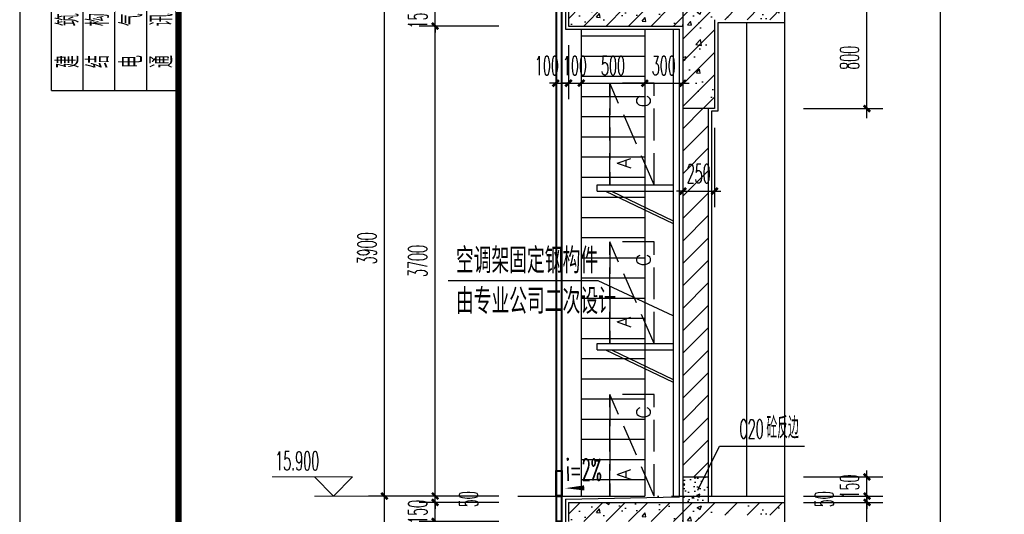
# Model space of a CAD drawing. Extents: x 1779708 to 7299578, y -1121471 to 88434.
# Tile 911 of 1056: x 6938569 to 6946322, y -955486 to -951592. Entities that reach past the tile are written whole.
import ezdxf

# ---------------------------------------------------------------- set-up
doc = ezdxf.new("R2010")
doc.units = 0
doc.header["$LTSCALE"] = 1000
doc.header["$MEASUREMENT"] = 0
doc.linetypes.add('DASH', pattern=[0.35, 0.25, -0.1])
doc.linetypes.add('DOTE', pattern=[2.42, 2, -0.2, 0.02, -0.2])
doc.layers.get('0').update_dxf_attribs({"linetype": 'CONTINUOUS'})
doc.layers.get('Defpoints').update_dxf_attribs({"linetype": 'CONTINUOUS'})
for name, color, linetype in [('AXIS', 3, 'CONTINUOUS'), ('DIM_LEAD', 3, 'CONTINUOUS'), ('DIM_SYMB', 3, 'CONTINUOUS'), ('DOTE', 1, 'DOTE'), ('J-空调', 64, 'CONTINUOUS'), ('PUB_TAB', 7, 'CONTINUOUS'), ('PUB_TEXT', 7, 'CONTINUOUS'), ('PUB_TITLE', 4, 'CONTINUOUS'), ('WALL', 255, 'CONTINUOUS'), ('WINDOW', 2, 'CONTINUOUS'), ('可见线', 6, 'CONTINUOUS'), ('填充细线', 8, 'CONTINUOUS'), ('立面中线', 140, 'CONTINUOUS'), ('立面细线', 114, 'CONTINUOUS'), ('粉刷线', 213, 'CONTINUOUS')]:
    doc.layers.add(name, color=color, linetype=linetype)
doc.layers.add('DIM_ELEV', color=3, linetype='CONTINUOUS', lineweight=13)
doc.styles.add('_TCH_DIM', font='SIMPLEX.shx', dxfattribs={"width": 0.7, "bigfont": 'GBCBIG.shx'})
doc.styles.add('_TCH_DIM_T3', font='SIMPLEX.shx', dxfattribs={"width": 0.494118, "bigfont": 'GBCBIG.shx'})
doc.styles.add('dim_font', font='SIMPLEX.shx', dxfattribs={"width": 0.8})
doc.styles.add('HZTXT', font='simplex.shx', dxfattribs={"width": 0.7, "bigfont": 'HZTXT.shx'})
doc.styles.get("Standard").update_dxf_attribs({"font": 'GBENOR', "bigfont": 'GBCBIG'})
doc.dimstyles.new('_TCH_ARCH&&50', dxfattribs={"dimtxt": 148.75, "dimasz": 50, "dimexe": 125, "dimexo": 150, "dimgap": 63.125, "dimtad": 1, "dimdec": 0, "dimzin": 0, "dimdsep": 46, "dimtxsty": '_TCH_DIM_T3', "dimblk": 'ARCHTICK', "dimcen": 0.09, "dimdle": 75, "dimclrt": 7, "dimazin": 2, "dimtfac": 1, "dimtdec": 0, "dimtix": 1, "dimtmove": 2, "dimatfit": 3, "dimfxl": 250, "dimtolj": 1, "dimtzin": 0, "dimarcsym": 0})

# ---------------------------------------------------------------- blocks, each defined once
blk = doc.blocks.new('$titleblk$00000095')
for p, q in [((-150, 20), (-150, 0)), ((-150, 20), (0, 20)), ((-125, 20), (-125, 0)), ((-100, 20), (-100, 0)), ((-75, 20), (-75, 0)), ((-75, 20), (-75, 0)), ((-50, 20), (-50, 0)), ((-25, 20), (-25, 0)), ((0, 20), (0, 0)), ((-150, 15), (-75, 15)), ((-75, 15), (0, 15)), ((-150, 10), (-75, 10)), ((-75, 10), (0, 10)), ((-150, 5), (-75, 5)), ((-75, 5), (0, 5))]:
    blk.add_line(p, q)
at = {"width": 0.8}
for s, p in [('建   筑', (-146.45, 15.65)), ('暖  通', (-70.35, 15.73)), ('结   构', (-146.45, 10.91)), ('给 排 水', (-71.03, 10.9)), ('电   气', (-146.45, 5.65)), ('工   艺', (-70.35, 6.13)), ('通   讯', (-146.45, 0.88)), ('自   控', (-70.35, 1.24))]:
    blk.add_text(s, height=3.509, dxfattribs=at).set_placement(p)
blk = doc.blocks.new('A$C3D8761CE')
at = {"layer": 'PUB_TITLE'}
blk.add_lwpolyline([(0, 0), (84100, 0), (84100, 59400), (0, 59400)], close=True, dxfattribs=at)
at = {"layer": 'PUB_TITLE', "const_width": 100}
blk.add_lwpolyline([(2500, 1000), (83100, 1000), (83100, 58400), (2500, 58400)], close=True, dxfattribs=at)
at = {"layer": 'PUB_TITLE', "xscale": 99.99999962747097, "yscale": 100.0000007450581, "zscale": 99.99999962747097, "rotation": 90}
blk.add_blockref('$titleblk$00000095', (2500, 58400), dxfattribs=at)
blk = doc.blocks.new('3r13ef')
at = {"layer": 'J-空调', "linetype": 'DASH'}
blk.add_line((0, 0), (800, 350), dxfattribs=at)
blk.add_lwpolyline([(800, 350), (0, 350)], close=True, dxfattribs=at)
blk.add_lwpolyline([(0, 350), (0, 0), (800, 0), (800, 350)], dxfattribs=at)
at = {"layer": 'J-空调', "style": 'dim_font'}
for s, p in [('A', (128.2, 183.7)), ('C', (609.5, 29.8))]:
    blk.add_text(s, height=109.5, dxfattribs=at).set_placement(p)
blk = doc.blocks.new('A$C2A051399')
at = {"layer": '可见线'}
for p, q in [((0, 304.6), (600, 304.6)), ((0, 254.6), (0, 304.6)), ((0, 254.6), (600, 254.6)), ((66.6, 254.6), (600, 0)), ((113.1, 254.6), (600, 22.2))]:
    blk.add_line(p, q, dxfattribs=at)
at = {"layer": 'J-空调', "extrusion": (0, 0, -1), "xscale": -1, "zscale": -1, "rotation": 270}
blk.add_blockref('3r13ef', (-450, 304.6), dxfattribs=at)
blk = doc.blocks.new('_ArchTick')
at = {"color": 0, "linetype": 'ByBlock', "const_width": 0.4}
blk.add_lwpolyline([(-0.5, -0.5), (0.5, 0.5)], dxfattribs=at)
blk = doc.blocks.new('*D508')
at = {"layer": 'AXIS', "color": 0, "lineweight": -2, "transparency": 16777216}
for p, q in [((6941440.5, -959317.3), (6941440.5, -955267.3)), ((6942340.5, -955342.3), (6941315.5, -955342.3)), ((6942340.5, -959242.3), (6941315.5, -959242.3))]:
    blk.add_line(p, q, dxfattribs=at)
at = {"layer": 'Defpoints', "color": 0, "transparency": 16777216}
for p in [(6941440.5, -955342.3), (6942490.5, -955342.3), (6942490.5, -959242.3)]:
    blk.add_point(p, dxfattribs=at)
at = {"layer": 'AXIS', "color": 0, "lineweight": -2, "transparency": 16777216, "xscale": 50, "yscale": 50, "zscale": 50}
for p, rotation in [((6941440.5, -955342.3), 90), ((6941440.5, -959242.3), 270)]:
    blk.add_blockref('_ArchTick', p, dxfattribs=dict(at, rotation=rotation))
at = {"layer": 'AXIS', "color": 7, "transparency": 16777216, "insert": (6941303, -957292.3), "char_height": 148.75, "attachment_point": 5, "rotation": 90, "style": '_TCH_DIM_T3'}
blk.add_mtext('\\A1;3900', dxfattribs=at)
blk = doc.blocks.new('*D509')
at = {"layer": 'AXIS', "color": 0, "lineweight": -2, "transparency": 16777216}
for p, q in [((6941440.5, -955417.3), (6941440.5, -951367.3)), ((6942340.5, -951442.3), (6941315.5, -951442.3)), ((6942340.5, -955342.3), (6941315.5, -955342.3))]:
    blk.add_line(p, q, dxfattribs=at)
at = {"layer": 'Defpoints', "color": 0, "transparency": 16777216}
for p in [(6941440.5, -951442.3), (6942490.5, -951442.3), (6942490.5, -955342.3)]:
    blk.add_point(p, dxfattribs=at)
at = {"layer": 'AXIS', "color": 0, "lineweight": -2, "transparency": 16777216, "xscale": 50, "yscale": 50, "zscale": 50}
for p, rotation in [((6941440.5, -951442.3), 90), ((6941440.5, -955342.3), 270)]:
    blk.add_blockref('_ArchTick', p, dxfattribs=dict(at, rotation=rotation))
at = {"layer": 'AXIS', "color": 7, "transparency": 16777216, "insert": (6941303, -953392.3), "char_height": 148.75, "attachment_point": 5, "rotation": 90, "style": '_TCH_DIM_T3'}
blk.add_mtext('\\A1;3900', dxfattribs=at)
blk = doc.blocks.new('*D546')
at = {"layer": 'AXIS', "color": 0, "lineweight": -2, "transparency": 16777216}
for p, q in [((6941840.5, -959317.3), (6941840.5, -955467.3)), ((6942340.5, -955542.3), (6941715.5, -955542.3)), ((6942340.5, -959242.3), (6941715.5, -959242.3))]:
    blk.add_line(p, q, dxfattribs=at)
at = {"layer": 'Defpoints', "color": 0, "transparency": 16777216}
for p in [(6941840.5, -955542.3), (6942490.5, -955542.3), (6942490.5, -959242.3)]:
    blk.add_point(p, dxfattribs=at)
at = {"layer": 'AXIS', "color": 0, "lineweight": -2, "transparency": 16777216, "xscale": 50, "yscale": 50, "zscale": 50}
for p, rotation in [((6941840.5, -955542.3), 90), ((6941840.5, -959242.3), 270)]:
    blk.add_blockref('_ArchTick', p, dxfattribs=dict(at, rotation=rotation))
at = {"layer": 'AXIS', "color": 7, "transparency": 16777216, "insert": (6941703, -957392.3), "char_height": 148.75, "attachment_point": 5, "rotation": 90, "style": '_TCH_DIM_T3'}
blk.add_mtext('\\A1;3700', dxfattribs=at)
blk = doc.blocks.new('*D547')
at = {"layer": 'AXIS', "color": 0, "lineweight": -2, "transparency": 16777216}
for p, q in [((6942340.5, -955392.3), (6941715.5, -955392.3)), ((6941840.5, -955392.3), (6941840.5, -955342.3)), ((6941840.5, -955542.3), (6941840.5, -955392.3)), ((6942340.5, -955542.3), (6941715.5, -955542.3)), ((6941840.5, -955542.3), (6941840.5, -955592.3))]:
    blk.add_line(p, q, dxfattribs=at)
at = {"layer": 'Defpoints', "color": 0, "transparency": 16777216}
for p in [(6941840.5, -955392.3), (6942490.5, -955392.3), (6942490.5, -955542.3)]:
    blk.add_point(p, dxfattribs=at)
at = {"layer": 'AXIS', "color": 0, "lineweight": -2, "transparency": 16777216, "xscale": 50, "yscale": 50, "zscale": 50}
for p, rotation in [((6941840.5, -955392.3), 270), ((6941840.5, -955542.3), 90)]:
    blk.add_blockref('_ArchTick', p, dxfattribs=dict(at, rotation=rotation))
at = {"layer": 'AXIS', "color": 7, "transparency": 16777216, "insert": (6941703, -955467.3), "char_height": 148.75, "attachment_point": 5, "rotation": 90, "style": '_TCH_DIM_T3'}
blk.add_mtext('\\A1;150', dxfattribs=at)
blk = doc.blocks.new('*D548')
at = {"layer": 'AXIS', "color": 0, "lineweight": -2, "transparency": 16777216}
for p, q in [((6941840.5, -955342.3), (6941840.5, -955292.3)), ((6942340.5, -955342.3), (6941715.5, -955342.3)), ((6942340.5, -955392.3), (6941715.5, -955392.3)), ((6941840.5, -955392.3), (6941840.5, -955342.3)), ((6941840.5, -955392.3), (6941840.5, -955442.3))]:
    blk.add_line(p, q, dxfattribs=at)
at = {"layer": 'Defpoints', "color": 0, "transparency": 16777216}
for p in [(6941840.5, -955342.3), (6942490.5, -955342.3), (6942490.5, -955392.3)]:
    blk.add_point(p, dxfattribs=at)
at = {"layer": 'AXIS', "color": 0, "lineweight": -2, "transparency": 16777216, "xscale": 50, "yscale": 50, "zscale": 50}
for p, rotation in [((6941840.5, -955342.3), 270), ((6941840.5, -955392.3), 90)]:
    blk.add_blockref('_ArchTick', p, dxfattribs=dict(at, rotation=rotation))
at = {"layer": 'AXIS', "color": 7, "transparency": 16777216, "insert": (6942103, -955367.3), "char_height": 148.75, "attachment_point": 5, "rotation": 90, "style": '_TCH_DIM_T3'}
blk.add_mtext('\\A1;50', dxfattribs=at)
blk = doc.blocks.new('*D549')
at = {"layer": 'AXIS', "color": 0, "lineweight": -2, "transparency": 16777216}
for p, q in [((6941840.5, -955417.3), (6941840.5, -951567.3)), ((6942340.5, -951642.3), (6941715.5, -951642.3)), ((6942340.5, -955342.3), (6941715.5, -955342.3))]:
    blk.add_line(p, q, dxfattribs=at)
at = {"layer": 'Defpoints', "color": 0, "transparency": 16777216}
for p in [(6941840.5, -951642.3), (6942490.5, -951642.3), (6942490.5, -955342.3)]:
    blk.add_point(p, dxfattribs=at)
at = {"layer": 'AXIS', "color": 0, "lineweight": -2, "transparency": 16777216, "xscale": 50, "yscale": 50, "zscale": 50}
for p, rotation in [((6941840.5, -951642.3), 90), ((6941840.5, -955342.3), 270)]:
    blk.add_blockref('_ArchTick', p, dxfattribs=dict(at, rotation=rotation))
at = {"layer": 'AXIS', "color": 7, "transparency": 16777216, "insert": (6941703, -953492.3), "char_height": 148.75, "attachment_point": 5, "rotation": 90, "style": '_TCH_DIM_T3'}
blk.add_mtext('\\A1;3700', dxfattribs=at)
blk = doc.blocks.new('*D550')
at = {"layer": 'AXIS', "color": 0, "lineweight": -2, "transparency": 16777216}
for p, q in [((6941840.5, -951492.3), (6941840.5, -951442.3)), ((6942340.5, -951492.3), (6941715.5, -951492.3)), ((6941840.5, -951642.3), (6941840.5, -951492.3)), ((6942340.5, -951642.3), (6941715.5, -951642.3)), ((6941840.5, -951642.3), (6941840.5, -951692.3))]:
    blk.add_line(p, q, dxfattribs=at)
at = {"layer": 'Defpoints', "color": 0, "transparency": 16777216}
for p in [(6941840.5, -951492.3), (6942490.5, -951492.3), (6942490.5, -951642.3)]:
    blk.add_point(p, dxfattribs=at)
at = {"layer": 'AXIS', "color": 0, "lineweight": -2, "transparency": 16777216, "xscale": 50, "yscale": 50, "zscale": 50}
for p, rotation in [((6941840.5, -951492.3), 270), ((6941840.5, -951642.3), 90)]:
    blk.add_blockref('_ArchTick', p, dxfattribs=dict(at, rotation=rotation))
at = {"layer": 'AXIS', "color": 7, "transparency": 16777216, "insert": (6941703, -951567.3), "char_height": 148.75, "attachment_point": 5, "rotation": 90, "style": '_TCH_DIM_T3'}
blk.add_mtext('\\A1;150', dxfattribs=at)
blk = doc.blocks.new('*D558')
at = {"layer": 'AXIS', "color": 0, "lineweight": -2, "transparency": 16777216}
for p, q in [((6945240.5, -952367.3), (6945240.5, -951417.3)), ((6944740.5, -951492.3), (6945365.5, -951492.3)), ((6944740.5, -952292.3), (6945365.5, -952292.3))]:
    blk.add_line(p, q, dxfattribs=at)
at = {"layer": 'Defpoints', "color": 0, "transparency": 16777216}
for p in [(6944590.5, -951492.3), (6945240.5, -951492.3), (6944590.5, -952292.3)]:
    blk.add_point(p, dxfattribs=at)
at = {"layer": 'AXIS', "color": 0, "lineweight": -2, "transparency": 16777216, "xscale": 50, "yscale": 50, "zscale": 50}
for p, rotation in [((6945240.5, -951492.3), 90), ((6945240.5, -952292.3), 270)]:
    blk.add_blockref('_ArchTick', p, dxfattribs=dict(at, rotation=rotation))
at = {"layer": 'AXIS', "color": 7, "transparency": 16777216, "insert": (6945103, -951892.3), "char_height": 148.75, "attachment_point": 5, "rotation": 90, "style": '_TCH_DIM_T3'}
blk.add_mtext('\\A1;800', dxfattribs=at)
blk = doc.blocks.new('*D561')
at = {"layer": 'AXIS', "color": 0, "lineweight": -2, "transparency": 16777216}
for p, q in [((6943790.5, -952442.3), (6943790.5, -953067.3)), ((6944040.5, -952442.3), (6944040.5, -953067.3)), ((6943790.5, -952942.3), (6943740.5, -952942.3)), ((6943790.5, -952942.3), (6944040.5, -952942.3)), ((6944040.5, -952942.3), (6944090.5, -952942.3))]:
    blk.add_line(p, q, dxfattribs=at)
at = {"layer": 'Defpoints', "color": 0, "transparency": 16777216}
for p in [(6943790.5, -952292.3), (6944040.5, -952292.3), (6944040.5, -952942.3)]:
    blk.add_point(p, dxfattribs=at)
at = {"layer": 'AXIS', "color": 0, "lineweight": -2, "transparency": 16777216, "xscale": 50, "yscale": 50, "zscale": 50}
blk.add_blockref('_ArchTick', (6943790.5, -952942.3), dxfattribs=at)
at = {"layer": 'AXIS', "color": 0, "lineweight": -2, "transparency": 16777216, "xscale": 50, "yscale": 50, "zscale": 50, "rotation": 180}
blk.add_blockref('_ArchTick', (6944040.5, -952942.3), dxfattribs=at)
at = {"layer": 'AXIS', "color": 7, "transparency": 16777216, "insert": (6943915.5, -952804.8), "char_height": 148.75, "attachment_point": 5, "style": '_TCH_DIM_T3'}
blk.add_mtext('\\A1;250', dxfattribs=at)
blk = doc.blocks.new('*D572')
at = {"layer": 'AXIS', "color": 0, "lineweight": -2, "transparency": 16777216}
for p, q in [((6942790.5, -951792.3), (6942790.5, -952217.3)), ((6942890.5, -951792.3), (6942890.5, -952217.3)), ((6942790.5, -952092.3), (6942740.5, -952092.3)), ((6942790.5, -952092.3), (6942890.5, -952092.3)), ((6942890.5, -952092.3), (6942940.5, -952092.3))]:
    blk.add_line(p, q, dxfattribs=at)
at = {"layer": 'Defpoints', "color": 0, "transparency": 16777216}
for p in [(6942790.5, -951642.3), (6942890.5, -951642.3), (6942890.5, -952092.3)]:
    blk.add_point(p, dxfattribs=at)
at = {"layer": 'AXIS', "color": 0, "lineweight": -2, "transparency": 16777216, "xscale": 50, "yscale": 50, "zscale": 50}
blk.add_blockref('_ArchTick', (6942790.5, -952092.3), dxfattribs=at)
at = {"layer": 'AXIS', "color": 0, "lineweight": -2, "transparency": 16777216, "xscale": 50, "yscale": 50, "zscale": 50, "rotation": 180}
blk.add_blockref('_ArchTick', (6942890.5, -952092.3), dxfattribs=at)
at = {"layer": 'AXIS', "color": 7, "transparency": 16777216, "insert": (6942720.3, -951954.8), "char_height": 148.75, "attachment_point": 5, "style": '_TCH_DIM_T3'}
blk.add_mtext('\\A1;100', dxfattribs=at)
blk = doc.blocks.new('*D573')
at = {"layer": 'AXIS', "color": 0, "lineweight": -2, "transparency": 16777216}
for p, q in [((6942890.5, -951792.3), (6942890.5, -952217.3)), ((6942990.5, -951792.3), (6942990.5, -952217.3)), ((6942890.5, -952092.3), (6942840.5, -952092.3)), ((6942890.5, -952092.3), (6942990.5, -952092.3)), ((6942990.5, -952092.3), (6943040.5, -952092.3))]:
    blk.add_line(p, q, dxfattribs=at)
at = {"layer": 'Defpoints', "color": 0, "transparency": 16777216}
for p in [(6942890.5, -951642.3), (6942990.5, -951642.3), (6942990.5, -952092.3)]:
    blk.add_point(p, dxfattribs=at)
at = {"layer": 'AXIS', "color": 0, "lineweight": -2, "transparency": 16777216, "xscale": 50, "yscale": 50, "zscale": 50}
blk.add_blockref('_ArchTick', (6942890.5, -952092.3), dxfattribs=at)
at = {"layer": 'AXIS', "color": 0, "lineweight": -2, "transparency": 16777216, "xscale": 50, "yscale": 50, "zscale": 50, "rotation": 180}
blk.add_blockref('_ArchTick', (6942990.5, -952092.3), dxfattribs=at)
at = {"layer": 'AXIS', "color": 7, "transparency": 16777216, "insert": (6942940.5, -951954.8), "char_height": 148.75, "attachment_point": 5, "style": '_TCH_DIM_T3'}
blk.add_mtext('\\A1;100', dxfattribs=at)
blk = doc.blocks.new('*D574')
at = {"layer": 'AXIS', "color": 0, "lineweight": -2, "transparency": 16777216}
for p, q in [((6942990.5, -951792.3), (6942990.5, -952217.3)), ((6943490.5, -951792.3), (6943490.5, -952217.3)), ((6942915.5, -952092.3), (6943565.5, -952092.3))]:
    blk.add_line(p, q, dxfattribs=at)
at = {"layer": 'Defpoints', "color": 0, "transparency": 16777216}
for p in [(6942990.5, -951642.3), (6943490.5, -951642.3), (6943490.5, -952092.3)]:
    blk.add_point(p, dxfattribs=at)
at = {"layer": 'AXIS', "color": 0, "lineweight": -2, "transparency": 16777216, "xscale": 50, "yscale": 50, "zscale": 50, "rotation": 180}
blk.add_blockref('_ArchTick', (6942990.5, -952092.3), dxfattribs=at)
at = {"layer": 'AXIS', "color": 0, "lineweight": -2, "transparency": 16777216, "xscale": 50, "yscale": 50, "zscale": 50}
blk.add_blockref('_ArchTick', (6943490.5, -952092.3), dxfattribs=at)
at = {"layer": 'AXIS', "color": 7, "transparency": 16777216, "insert": (6943240.5, -951954.8), "char_height": 148.75, "attachment_point": 5, "style": '_TCH_DIM_T3'}
blk.add_mtext('\\A1;500', dxfattribs=at)
blk = doc.blocks.new('*D575')
at = {"layer": 'AXIS', "color": 0, "lineweight": -2, "transparency": 16777216}
for p, q in [((6943490.5, -951792.3), (6943490.5, -952217.3)), ((6943790.5, -951792.3), (6943790.5, -952217.3)), ((6943490.5, -952092.3), (6943440.5, -952092.3)), ((6943490.5, -952092.3), (6943790.5, -952092.3)), ((6943790.5, -952092.3), (6943840.5, -952092.3))]:
    blk.add_line(p, q, dxfattribs=at)
at = {"layer": 'Defpoints', "color": 0, "transparency": 16777216}
for p in [(6943490.5, -951642.3), (6943790.5, -951642.3), (6943790.5, -952092.3)]:
    blk.add_point(p, dxfattribs=at)
at = {"layer": 'AXIS', "color": 0, "lineweight": -2, "transparency": 16777216, "xscale": 50, "yscale": 50, "zscale": 50}
blk.add_blockref('_ArchTick', (6943490.5, -952092.3), dxfattribs=at)
at = {"layer": 'AXIS', "color": 0, "lineweight": -2, "transparency": 16777216, "xscale": 50, "yscale": 50, "zscale": 50, "rotation": 180}
blk.add_blockref('_ArchTick', (6943790.5, -952092.3), dxfattribs=at)
at = {"layer": 'AXIS', "color": 7, "transparency": 16777216, "insert": (6943640.5, -951954.8), "char_height": 148.75, "attachment_point": 5, "style": '_TCH_DIM_T3'}
blk.add_mtext('\\A1;300', dxfattribs=at)
blk = doc.blocks.new('*D576')
at = {"layer": 'AXIS', "color": 0, "lineweight": -2, "transparency": 16777216}
for p, q in [((6945240.5, -956267.3), (6945240.5, -955317.3)), ((6944740.5, -955392.3), (6945365.5, -955392.3)), ((6944740.5, -956192.3), (6945365.5, -956192.3))]:
    blk.add_line(p, q, dxfattribs=at)
at = {"layer": 'Defpoints', "color": 0, "transparency": 16777216}
for p in [(6944590.5, -955392.3), (6945240.5, -955392.3), (6944590.5, -956192.3)]:
    blk.add_point(p, dxfattribs=at)
at = {"layer": 'AXIS', "color": 0, "lineweight": -2, "transparency": 16777216, "xscale": 50, "yscale": 50, "zscale": 50}
for p, rotation in [((6945240.5, -955392.3), 90), ((6945240.5, -956192.3), 270)]:
    blk.add_blockref('_ArchTick', p, dxfattribs=dict(at, rotation=rotation))
at = {"layer": 'AXIS', "color": 7, "transparency": 16777216, "insert": (6945103, -955792.3), "char_height": 148.75, "attachment_point": 5, "rotation": 90, "style": '_TCH_DIM_T3'}
blk.add_mtext('\\A1;800', dxfattribs=at)
blk = doc.blocks.new('*D577')
at = {"layer": 'AXIS', "color": 0, "lineweight": -2, "transparency": 16777216}
for p, q in [((6945240.5, -955342.3), (6945240.5, -955292.3)), ((6944740.5, -955342.3), (6945365.5, -955342.3)), ((6944740.5, -955392.3), (6945365.5, -955392.3)), ((6945240.5, -955392.3), (6945240.5, -955342.3)), ((6945240.5, -955392.3), (6945240.5, -955442.3))]:
    blk.add_line(p, q, dxfattribs=at)
at = {"layer": 'Defpoints', "color": 0, "transparency": 16777216}
for p in [(6944590.5, -955342.3), (6944590.5, -955392.3), (6945240.5, -955342.3)]:
    blk.add_point(p, dxfattribs=at)
at = {"layer": 'AXIS', "color": 0, "lineweight": -2, "transparency": 16777216, "xscale": 50, "yscale": 50, "zscale": 50}
for p, rotation in [((6945240.5, -955342.3), 270), ((6945240.5, -955392.3), 90)]:
    blk.add_blockref('_ArchTick', p, dxfattribs=dict(at, rotation=rotation))
at = {"layer": 'AXIS', "color": 7, "transparency": 16777216, "insert": (6944903, -955367.3), "char_height": 148.75, "attachment_point": 5, "rotation": 90, "style": '_TCH_DIM_T3'}
blk.add_mtext('\\A1;50', dxfattribs=at)
blk = doc.blocks.new('*D578')
at = {"layer": 'AXIS', "color": 0, "lineweight": -2, "transparency": 16777216}
for p, q in [((6945240.5, -955192.3), (6945240.5, -955142.3)), ((6944740.5, -955192.3), (6945365.5, -955192.3)), ((6945240.5, -955342.3), (6945240.5, -955192.3)), ((6944740.5, -955342.3), (6945365.5, -955342.3)), ((6945240.5, -955342.3), (6945240.5, -955392.3))]:
    blk.add_line(p, q, dxfattribs=at)
at = {"layer": 'Defpoints', "color": 0, "transparency": 16777216}
for p in [(6944590.5, -955192.3), (6945240.5, -955192.3), (6944590.5, -955342.3)]:
    blk.add_point(p, dxfattribs=at)
at = {"layer": 'AXIS', "color": 0, "lineweight": -2, "transparency": 16777216, "xscale": 50, "yscale": 50, "zscale": 50}
for p, rotation in [((6945240.5, -955192.3), 270), ((6945240.5, -955342.3), 90)]:
    blk.add_blockref('_ArchTick', p, dxfattribs=dict(at, rotation=rotation))
at = {"layer": 'AXIS', "color": 7, "transparency": 16777216, "insert": (6945103, -955267.3), "char_height": 148.75, "attachment_point": 5, "rotation": 90, "style": '_TCH_DIM_T3'}
blk.add_mtext('\\A1;150', dxfattribs=at)

msp = doc.modelspace()

# ---------------------------------------------------------------- hatches: boundary and pattern name
at = {"layer": '填充细线'}
h = msp.add_hatch(dxfattribs=at)
h.set_pattern_fill('钢筋混凝土', color=114, scale=50)
h.set_pattern_definition([(45, (6942890.5, -952292.29), (-88.388, 88.388), []), (50, (6942890.5, -952292.3), (358.63, -31.376), [37.5, -412.5]), (355, (6942890.5, -952292.3), (-69.376, 376.096), [30, -330]), (100.451, (6942920.4, -952294.9), (289.255, 344.72), [31.87, -350.57]), (46.184, (6942890.5, -952192.3), (533.62, -82.76), [56.25, -618.75]), (96.636, (6942934.97, -952199.2), (467.33, 487.06), [47.8, -525.86]), (351.184, (6942890.5, -952192.3), (467.33, 487.06), [45, -495]), (21, (6942940.5, -952217.3), (298.454, -201.31), [37.5, -412.5]), (326, (6942940.5, -952217.3), (121.66, 362.575), [30, -330]), (71.451, (6942965.38, -952234.06), (420.11, 161.265), [31.87, -350.57]), (37.5, (6942890.5, -952292.29), (6.08, 166.447), [0, -326, 0, -335, 0, -331.25]), (7.5, (6942890.5, -952292.29), (131.535, 197.206), [0, -191, 0, -318.5, 0, -126.25]), (327.5, (6942779, -952292.29), (266.911, -11.277), [0, -125, 0, -390, 0, -517.5]), (317.5, (6942729, -952292.29), (291.593, 50.052), [0, -162.5, 0, -259, 0, -367.5])])
h.paths.add_polyline_path([(6944590.5, -951492.3), (6942890.5, -951492.3), (6942890.5, -951642.3), (6943790.5, -951642.3), (6943790.5, -952292.3), (6944040.5, -952292.3), (6944040.5, -951592.3), (6944590.5, -951592.3)])
h = msp.add_hatch(dxfattribs=at)
h.set_pattern_fill('普通砖', color=114, scale=50)
h.set_pattern_definition([(45, (6943790.5, -955102.53), (-88.3884, 88.3884), [])])
h.paths.add_polyline_path([(6943990.5, -952292.3), (6943790.5, -952292.3), (6943790.5, -955192.3), (6943990.5, -955192.3)])
h = msp.add_hatch(dxfattribs=at)
h.set_pattern_fill('混凝土', color=114, scale=20)
h.set_pattern_definition([(50, (1669039.38, 30987.44), (143.4520365, -12.550427), [15, -165]), (355, (1669039.38, 30987.44), (-27.7502667, 150.4384267), [12, -132]), (100.4514, (1669051.33, 30986.39), (115.7018763, 137.8879084), [12.748038, -140.2284224]), (46.1842, (1669039.38, 31027.44), (213.44821, -33.103803), [22.5, -247.5]), (96.6356, (1669057.16, 31024.68), (186.932541, 194.823574), [19.122058, -210.3426]), (351.1842, (1669039.38, 31027.44), (186.932389, 194.82372), [18, -198]), (21, (1669059.38, 31017.44), (119.3814104, -80.5237781), [15, -165]), (326, (1669059.38, 31017.44), (48.6630664, 145.030009), [12, -132]), (71.4514, (1669069.32, 31010.73), (168.0445257, 64.5060993), [12.748038, -140.2284224]), (37.5, (1669039.376, 30987.44), (2.43197106, 66.57877077), [0, -130.4, 0, -134, 0, -132.5]), (7.5, (1669039.376, 30987.44), (52.6139075, 78.8823424), [0, -76.4, 0, -127.4, 0, -50.5]), (327.5, (1668994.776, 30987.44), (106.76448723, -4.51097435), [0, -50, 0, -156, 0, -207]), (317.5, (1668974.78, 30987.44), (116.6372339, 20.0209965), [0, -65, 0, -103.6, 0, -147])])
h.paths.add_polyline_path([(6943990.5, -955192.3), (6943790.5, -955192.3), (6943790.5, -955392.3), (6943990.5, -955392.3)])
h = msp.add_hatch(dxfattribs=at)
h.set_pattern_fill('钢筋混凝土', color=114, scale=50)
h.set_pattern_definition([(45, (6942890.5, -956192.29), (-88.388, 88.388), []), (50, (6942890.5, -956192.3), (358.63, -31.376), [37.5, -412.5]), (355, (6942890.5, -956192.3), (-69.376, 376.096), [30, -330]), (100.451, (6942920.4, -956194.9), (289.255, 344.72), [31.87, -350.57]), (46.184, (6942890.5, -956092.3), (533.62, -82.76), [56.25, -618.75]), (96.636, (6942934.97, -956099.2), (467.33, 487.06), [47.8, -525.86]), (351.184, (6942890.5, -956092.3), (467.33, 487.06), [45, -495]), (21, (6942940.5, -956117.3), (298.454, -201.31), [37.5, -412.5]), (326, (6942940.5, -956117.3), (121.66, 362.575), [30, -330]), (71.451, (6942965.38, -956134.06), (420.11, 161.265), [31.87, -350.57]), (37.5, (6942890.5, -956192.29), (6.08, 166.447), [0, -326, 0, -335, 0, -331.25]), (7.5, (6942890.5, -956192.29), (131.535, 197.206), [0, -191, 0, -318.5, 0, -126.25]), (327.5, (6942779, -956192.29), (266.911, -11.277), [0, -125, 0, -390, 0, -517.5]), (317.5, (6942729, -956192.29), (291.593, 50.052), [0, -162.5, 0, -259, 0, -367.5])])
h.paths.add_polyline_path([(6944590.5, -955392.3), (6942890.5, -955392.3), (6942890.5, -955542.3), (6943790.5, -955542.3), (6943790.5, -956192.3), (6944040.5, -956192.3), (6944040.5, -955492.3), (6944590.5, -955492.3)])
at = {"layer": '立面细线'}
h = msp.add_hatch(dxfattribs=at)
h.set_pattern_fill('ANSI31', color=256, scale=100, angle=135, style=0)
h.set_pattern_definition([(180, (-4950, -29700), (-1e-14, -158.75), [])])
h.paths.add_polyline_path([(6942990.5, -951667.3), (6942990.5, -955342.3), (6943490.5, -955342.3), (6943490.5, -951667.3)])

# ---------------------------------------------------------------- linework, layer by layer
at = {"layer": 'DIM_ELEV'}
for p, q in [((6941190.5, -955192.3), (6940557.2, -955192.3)), ((6941040.5, -955342.3), (6940890.5, -955192.3)), ((6941040.5, -955342.3), (6941190.5, -955192.3)), ((6941840.5, -955342.3), (6940890.5, -955342.3))]:
    msp.add_line(p, q, dxfattribs=at)
at = {"layer": 'DIM_LEAD'}
for p, q in [((6943123.2, -953648.4), (6941943.7, -953648.4)), ((6943715.5, -953923.5), (6943123.2, -953648.4)), ((6943715.5, -953923.5), (6943123.2, -953648.4)), ((6943909.5, -955296.3), (6944079.6, -954950.9)), ((6943909.5, -955296.3), (6944079.6, -954950.9)), ((6944079.6, -954950.9), (6944748.7, -954950.9))]:
    msp.add_line(p, q, dxfattribs=at)
at = {"layer": 'DIM_SYMB'}
msp.add_lwpolyline([(6944590.5, -945692.3), (6944590.5, -958611), (6944695.5, -958649.3), (6944485.5, -958686.3), (6944590.5, -958723.5), (6944590.5, -971642.3)], dxfattribs=at)
msp.add_lwpolyline([(6943172.3, -955275.5, 0, 0, 0), (6942863.8, -955280.6, 0, 40, 0), (6943013.8, -955278.1, 0, 0, 0)], format="xyseb", dxfattribs=at)
at = {"layer": 'DOTE', "linetype": 'DOTE', "ltscale": 0.5}
for p, q in [((6943790.5, -947492.3), (6943790.5, -972342.3)), ((6942490.5, -955342.3), (6944590.5, -955342.3))]:
    msp.add_line(p, q, dxfattribs=at)
at = {"layer": 'PUB_TAB'}
msp.add_line((6945819.2, -973350.2), (6945819.2, -944650.2), dxfattribs=at)
at = {"layer": 'WALL'}
for p, q in [((6942890.5, -951492.3), (6942890.5, -951642.3)), ((6944040.5, -951592.3), (6944040.5, -952292.3)), ((6942890.5, -951642.3), (6943790.5, -951642.3)), ((6943790.5, -951642.3), (6943790.5, -952292.3)), ((6943790.5, -952292.3), (6943790.5, -955392.3)), ((6944040.5, -952292.3), (6943790.5, -952292.3)), ((6943990.5, -952292.3), (6943990.5, -955392.3)), ((6943790.5, -955192.3), (6943990.5, -955192.3)), ((6942890.5, -955392.3), (6944590.5, -955392.3)), ((6942890.5, -955392.3), (6942890.5, -955542.3))]:
    msp.add_line(p, q, dxfattribs=at)
at = {"layer": 'WINDOW'}
for points in [[(6942840.5, -962242.3), (6942840.5, -948292.3), (6942790.5, -948292.3), (6942790.5, -962242.3)], [(6942835.5, -962237.3), (6942835.5, -948297.3), (6942795.5, -948297.3), (6942795.5, -962237.3)], [(6942790.5, -955142.3), (6942840.5, -955142.3), (6942840.5, -955342.3), (6942790.5, -955342.3)], [(6942795.5, -955147.3), (6942835.5, -955147.3), (6942835.5, -955337.3), (6942795.5, -955337.3)], [(6942790.5, -955542.3), (6942840.5, -955542.3), (6942840.5, -955342.3), (6942790.5, -955342.3)], [(6942795.5, -955537.3), (6942835.5, -955537.3), (6942835.5, -955347.3), (6942795.5, -955347.3)]]:
    msp.add_lwpolyline(points, close=True, dxfattribs=at)
at = {"layer": '可见线'}
msp.add_line((6943715.5, -951667.3), (6943715.5, -955348.4), dxfattribs=at)
at = {"layer": '立面中线'}
for p, q in [((6944290.5, -951617.3), (6944290.5, -955342.3)), ((6942990.5, -951667.3), (6942990.5, -955342.3)), ((6943490.5, -951667.3), (6943490.5, -955342.3))]:
    msp.add_line(p, q, dxfattribs=at)
at = {"layer": '粉刷线'}
for p, q in [((6942865.5, -951467.3), (6942865.5, -951667.3)), ((6942865.5, -951667.3), (6943765.5, -951667.3)), ((6944015.5, -952312.3), (6944015.5, -955342.3)), ((6942865.5, -955367.3), (6943765.5, -955347.3)), ((6942865.5, -955367.3), (6942865.5, -955567.3)), ((6943990.5, -955342.3), (6944590.5, -955342.3))]:
    msp.add_line(p, q, dxfattribs=at)
for points in [[(6944590.5, -951617.3), (6944065.5, -951617.3), (6944065.5, -952312.3), (6944015.5, -952312.3)], [(6943765.5, -955347.3), (6943765.5, -951667.3)]]:
    msp.add_lwpolyline(points, dxfattribs=at)

# ---------------------------------------------------------------- block references
for p in [(6943115.5, -953196.8), (6943115.5, -954446.8)]:
    msp.add_blockref('A$C2A051399', p)
at = {"layer": 'J-空调', "extrusion": (0, 0, -1), "xscale": -1, "zscale": -1, "rotation": 270}
msp.add_blockref('3r13ef', (-6943565.5, -955342.3), dxfattribs=at)
at = {"layer": '可见线', "xscale": 0.5, "yscale": 0.5, "zscale": 0.5}
msp.add_blockref('A$C3D8761CE', (6938569.2, -973850.2), dxfattribs=at)

# ---------------------------------------------------------------- texts
at = {"layer": 'PUB_TEXT', "color": 7}
for s, height, style, width, p in [('空调架固定钢构件', 200, 'HZTXT', 0.7, (6942003.7, -953588.4)), ('由专业公司二次设计', 200, 'HZTXT', 0.7, (6942003.7, -953908.4)), ('砼反边', 168.79, '_TCH_DIM', 0.7, (6944448.6, -954889.1)), ('C20', 148.75, '_TCH_DIM', 0.494118, (6944235.1, -954889.1)), ('15.900', 148.75, '_TCH_DIM', 0.494118, (6940581, -955139.8))]:
    msp.add_text(s, height=height, dxfattribs=dict(at, style=style, width=width)).set_placement(p)
at = {"layer": 'PUB_TEXT', "color": 7, "style": '_TCH_DIM', "width": 0.494118}
msp.add_text('i=2%', height=170, rotation=0.95484, dxfattribs=at).set_placement((6942873.1, -955223.2))

# ---------------------------------------------------------------- dimensions: what is measured, and where the dimension line sits
at = {"layer": 'AXIS'}
for p1, p2, distance, picture, middle in [((6942490.5, -955342.3), (6942490.5, -951442.3), 1050, '*D509', (6941303, -953392.3)), ((6942490.5, -951642.3), (6942490.5, -951492.3), 650, '*D550', (6941703, -951567.3)), ((6944590.5, -952292.3), (6944590.5, -951492.3), -650, '*D558', (6945103, -951892.3)), ((6942490.5, -955342.3), (6942490.5, -951642.3), 650, '*D549', (6941703, -953492.3)), ((6942890.5, -951642.3), (6942990.5, -951642.3), -450, '*D573', (6942940.5, -951954.8)), ((6942990.5, -951642.3), (6943490.5, -951642.3), -450, '*D574', (6943240.5, -951954.8)), ((6943490.5, -951642.3), (6943790.5, -951642.3), -450, '*D575', (6943640.5, -951954.8)), ((6943790.5, -952292.3), (6944040.5, -952292.3), -650, '*D561', (6943915.5, -952804.8)), ((6944590.5, -955342.3), (6944590.5, -955192.3), -650, '*D578', (6945103, -955267.3)), ((6942490.5, -959242.3), (6942490.5, -955342.3), 1050, '*D508', (6941303, -957292.3)), ((6942490.5, -955542.3), (6942490.5, -955392.3), 650, '*D547', (6941703, -955467.3)), ((6944590.5, -956192.3), (6944590.5, -955392.3), -650, '*D576', (6945103, -955792.3)), ((6942490.5, -959242.3), (6942490.5, -955542.3), 650, '*D546', (6941703, -957392.3))]:
    dim = msp.add_aligned_dim(p1=p1, p2=p2, distance=distance, dimstyle='_TCH_ARCH&&50', dxfattribs=at)
    dim.commit()
    dim.dimension.update_dxf_attribs({"geometry": picture, "text_midpoint": middle})
for base, p1, p2, angle, picture, middle in [((6942890.5, -952092.3), (6942790.5, -951642.3), (6942890.5, -951642.3), 0, '*D572', (6942720.3, -951954.8)), ((6941840.5, -955342.3), (6942490.5, -955392.3), (6942490.5, -955342.3), 90, '*D548', (6942103, -955367.3)), ((6945240.5, -955342.3), (6944590.5, -955392.3), (6944590.5, -955342.3), 90, '*D577', (6944903, -955367.3))]:
    dim = msp.add_linear_dim(base=base, p1=p1, p2=p2, angle=angle, dimstyle='_TCH_ARCH&&50', dxfattribs=at)
    dim.commit()
    dim.dimension.update_dxf_attribs({"geometry": picture, "text_midpoint": middle, "dimtype": 161})

doc.saveas('drawing.dxf')
